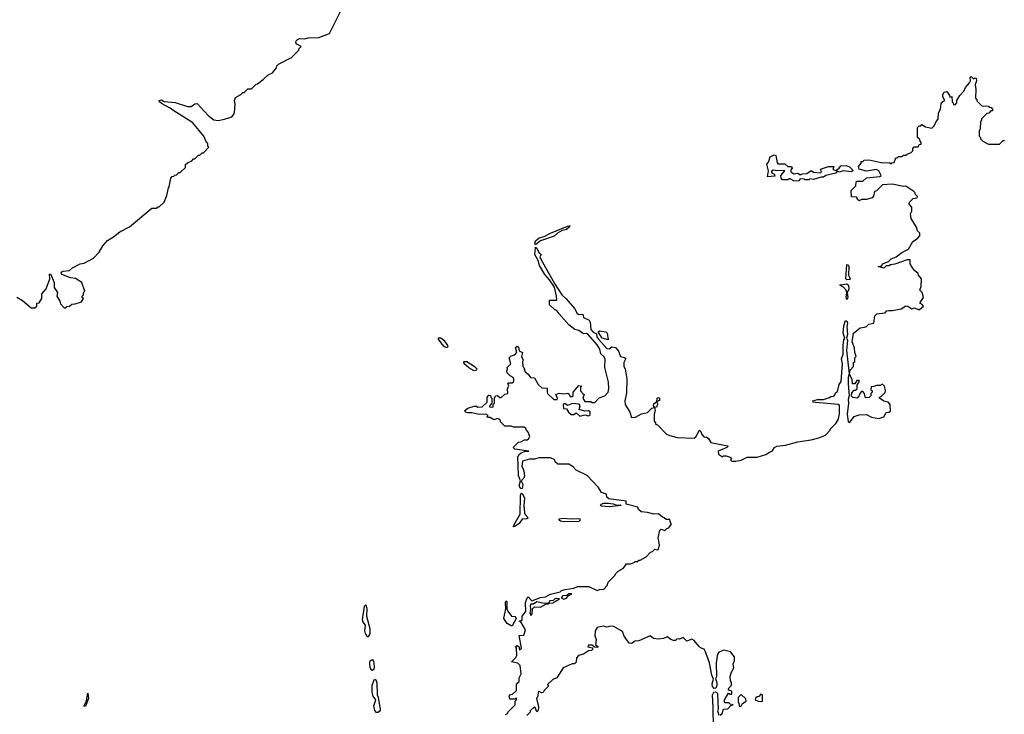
# Model space of a CAD drawing. Extents: x 1980017 to 2252640, y 74400 to 266395.
# Tile 269 of 388: x 2115301 to 2123305, y 213387 to 219032. Entities that reach past the tile are written whole.
import ezdxf

# ---------------------------------------------------------------- set-up
doc = ezdxf.new("R2010")
doc.units = 0

msp = doc.modelspace()

# ---------------------------------------------------------------- linework, layer by layer
at = {"layer": '0CON20XD'}
for points in [[(2115277, 216777), (2115325, 216750), (2115395, 216690), (2115425, 216690), (2115440, 216705), (2115441.7, 216728.3), (2115458.3, 216731.7), (2115480, 216765), (2115480, 216805), (2115516.7, 216845), (2115547.5, 216925), (2115543.8, 216965), (2115553, 216967), (2115581.2, 216895), (2115582, 216855), (2115607.5, 216815), (2115602.5, 216785), (2115627.5, 216745), (2115633, 216723), (2115661.7, 216691.7), (2115675, 216690), (2115685, 216700), (2115707, 216703), (2115725, 216720), (2115751.7, 216721.7), (2115805, 216740), (2115820, 216765), (2115810, 216775), (2115810, 216785), (2115820, 216795), (2115820, 216815), (2115830, 216825), (2115807.5, 216895), (2115755, 216928), (2115714.4, 216934.4), (2115645, 216961.4), (2115639.5, 216980.5), (2115655, 216989.2), (2115707, 216993), (2115730, 217015), (2115793, 217047), (2115825, 217052.5), (2115900, 217095), (2115946.4, 217143.6), (2115977.5, 217195), (2116015, 217237.5), (2116065, 217267.5), (2116115, 217307.5), (2116195, 217347.5), (2116375, 217500), (2116415, 217500), (2116425, 217510), (2116435, 217510), (2116475, 217550), (2116497, 217603), (2116510, 217665), (2116517, 217673), (2116530, 217745), (2116541.7, 217758.3), (2116555, 217760), (2116561.7, 217768.3), (2116575, 217770), (2116595, 217790), (2116605, 217790), (2116648.3, 217831.7), (2116650, 217855), (2116665, 217870), (2116700, 217885), (2116715, 217900), (2116725, 217900), (2116755, 217930), (2116765, 217930), (2116785, 217950), (2116795, 217950), (2116840, 217995), (2116830, 218005), (2116830, 218025), (2116820, 218035), (2116797.5, 218085), (2116707.5, 218195), (2116545, 218295.6), (2116525, 218314.3), (2116455, 218351.1), (2116437.5, 218365), (2116434.1, 218375.9), (2116455, 218380.8), (2116475, 218368), (2116565, 218360), (2116665, 218327.5), (2116695, 218327.5), (2116725, 218347.5), (2116745, 218350), (2116832.3, 218252.3), (2116879.3, 218219.3), (2116915, 218213.8), (2116965, 218223.3), (2117025, 218242.5), (2117037.5, 218255), (2117047.5, 218275), (2117052.5, 218345), (2117047.5, 218375), (2117055, 218400), (2117100, 218425), (2117115, 218440), (2117125, 218440), (2117155, 218470), (2117185, 218470), (2117220, 218505), (2117235, 218510), (2117280, 218545), (2117320, 218585), (2117355, 218600), (2117388.3, 218641.7), (2117391.7, 218658.3), (2117405, 218670), (2117510, 218725), (2117570, 218785), (2117573, 218797), (2117590, 218815), (2117555, 218833.3), (2117546.2, 218845), (2117548.8, 218861.2), (2117558.6, 218871.4), (2117575, 218880), (2117615, 218876.7), (2117645.9, 218884.1), (2117733, 218887), (2117819.3, 218920.7), (2117915, 219110)], [(2119536.1, 217085), (2119647.8, 216887.8), (2119708.5, 216795), (2119744.1, 216764.1), (2119812.2, 216685), (2119833.6, 216643.6), (2119845, 216637.1), (2119878.7, 216638.7), (2119885, 216611.2), (2119930.8, 216590.8), (2119938.8, 216575), (2119943.9, 216513.9), (2119964, 216494), (2119990, 216480), (2119993.1, 216455), (2120005.8, 216435), (2120075, 216358.6), (2120094.1, 216355.9), (2120115, 216372.5), (2120145, 216367.5), (2120168.3, 216338.3), (2120183.6, 216293.6), (2120217, 216287), (2120227.5, 216277.5), (2120212.5, 216245), (2120212.5, 216215), (2120222.5, 216195), (2120236.4, 216113.6), (2120233, 215997), (2120220, 215935), (2120222.5, 215905), (2120261.7, 215841.7), (2120275, 215800), (2120307, 215803), (2120355, 215830), (2120405, 215840), (2120440, 215875), (2120460, 215880), (2120452.5, 215895), (2120455, 215910), (2120480, 215930), (2120482.5, 215955), (2120495, 215962.5), (2120502.5, 215955), (2120501.7, 215938.3), (2120480, 215930), (2120486.7, 215905), (2120476.4, 215883.6), (2120460, 215880), (2120466.7, 215855), (2120457.5, 215825), (2120458.3, 215768.3), (2120470, 215755), (2120470, 215745), (2120485, 215740), (2120560, 215665), (2120585, 215652.5), (2120645, 215637.5), (2120785, 215632.5), (2120797, 215643), (2120827, 215697), (2120837.5, 215685), (2120845, 215660), (2120865, 215640), (2120881.7, 215641.7), (2120899.3, 215629.3), (2120920, 215595), (2121055, 215570), (2121060, 215565), (2121050, 215555), (2120980, 215525), (2120981.7, 215501.7), (2121015, 215480), (2121023, 215487), (2121045, 215487.5), (2121077, 215477), (2121090, 215465), (2121080, 215455), (2121090, 215445), (2121123.6, 215443.6), (2121165, 215451.2), (2121215, 215476.7), (2121295, 215476.7), (2121365, 215498.8), (2121395, 215518.8), (2121417.5, 215525), (2121437.5, 215555), (2121455, 215566), (2121525, 215574.2), (2121625, 215601.2), (2121735, 215617.5), (2121797, 215633), (2121850, 215655), (2121890, 215695), (2121890, 215705), (2121935, 215750), (2121955, 215780), (2121965.7, 215825), (2121965, 215897.5), (2121955, 215905.8), (2121770, 215920), (2121750, 215925), (2121747.5, 215935), (2121785, 215946), (2121835, 215946.7), (2121885, 215962.5), (2121895, 215970), (2121918.3, 215971.7), (2121930, 215985), (2121931.7, 215998.3), (2121950, 216010), (2121963, 216067), (2121978.3, 216091.7), (2121990, 216235), (2121981.1, 216275), (2121995.5, 216315), (2121993.7, 216386.3), (2121999.4, 216430.6), (2122007.5, 216445), (2121994.6, 216485), (2122000, 216545), (2122015, 216586.7), (2122025, 216583.3), (2122030.8, 216565), (2122024.4, 216535.6), (2122028.9, 216475), (2122022.5, 216445), (2122029.2, 216425), (2122023.1, 216345), (2122042.5, 216155), (2122034.5, 216125.5), (2122034.5, 216075), (2122043.8, 215975), (2122034.5, 215945), (2122037.1, 215915), (2122027.1, 215825), (2122035, 215766.7), (2122045, 215756.7), (2122085, 215807.5), (2122125, 215820), (2122185, 215822.5), (2122225, 215802.5), (2122285, 215790), (2122326.2, 215803.8), (2122345, 215840), (2122367, 215843), (2122378.3, 215851.7), (2122377.5, 215905), (2122360, 215925), (2122325, 215932.5), (2122290, 215955), (2122290, 215965), (2122305, 215970), (2122336.4, 216003.6), (2122340, 216015), (2122330, 216055), (2122315, 216070), (2122295, 216060), (2122265, 216060), (2122245, 216050), (2122221.7, 216048.3), (2122220, 216025), (2122230, 216015), (2122230, 216005), (2122220, 215995), (2122220, 215975), (2122205, 215962.5), (2122175, 215960), (2122167.5, 215995), (2122155, 216010), (2122145, 216010), (2122130, 215995), (2122120, 215965), (2122105, 215957.5), (2122073, 215963), (2122063, 215973), (2122065, 216000), (2122085, 216020), (2122095, 216020), (2122108.3, 216031.7), (2122108.3, 216061.7), (2122127.5, 216095), (2122125, 216100), (2122105, 216100), (2122088.3, 216071.7), (2122071.7, 216071.7), (2122067.5, 216105), (2122047.5, 216155), (2122052.5, 216185), (2122080, 216215), (2122080, 216245), (2122090, 216255), (2122090, 216285), (2122100, 216295), (2122088.3, 216328.3), (2122086.7, 216365), (2122067.5, 216415), (2122080, 216485), (2122131.7, 216528.3), (2122167, 216533), (2122185, 216540), (2122203, 216557), (2122243, 216567), (2122252.5, 216625), (2122268.3, 216641.7), (2122335, 216650), (2122350, 216665), (2122365, 216670), (2122395, 216667.5), (2122467, 216683), (2122505, 216707.5), (2122520, 216705), (2122553, 216683), (2122575, 216690), (2122605, 216677.5), (2122615, 216677.5), (2122647.5, 216705), (2122635, 216720), (2122620, 216725), (2122620, 216735), (2122647.5, 216775), (2122637.5, 216815), (2122617.5, 216835), (2122627.5, 216865), (2122632.5, 216925), (2122607.5, 216955), (2122605, 216970), (2122573.6, 216993.6), (2122557.5, 217015), (2122538.3, 217048.3), (2122539.3, 217079.3), (2122515, 217081.2), (2122415, 217046.2), (2122380, 217040), (2122365, 217031.2), (2122345, 217032.5), (2122325, 217013.8), (2122280, 217025), (2122308.3, 217031.7), (2122315, 217046.7), (2122363.6, 217066.4), (2122385, 217088), (2122425, 217103.8), (2122471.3, 217138.7), (2122525, 217168), (2122560.7, 217229.3), (2122600, 217255), (2122617.5, 217275), (2122617, 217297), (2122600, 217315), (2122590, 217345), (2122547.5, 217415), (2122542.5, 217455), (2122552.5, 217475), (2122552.5, 217505), (2122532.5, 217535), (2122535, 217550), (2122565, 217580), (2122597, 217583), (2122600, 217595), (2122580, 217615), (2122580, 217625), (2122570, 217635), (2122505, 217680), (2122485, 217677.5), (2122393.9, 217696.1), (2122315, 217690), (2122265, 217640), (2122250, 217635), (2122241.7, 217598.3), (2122230, 217585), (2122185, 217570), (2122145, 217570), (2122125, 217560), (2122111.7, 217571.7), (2122105, 217590), (2122061.7, 217591.7), (2122060, 217645), (2122098.3, 217681.7), (2122100, 217715), (2122105, 217720), (2122155, 217720), (2122185, 217747.5), (2122293, 217757), (2122302.5, 217765), (2122285, 217803.3), (2122265, 217813.3), (2122185, 217800), (2122126, 217816), (2122120, 217840), (2122140, 217865), (2122141.7, 217878.3), (2122155, 217880), (2122165, 217890), (2122205, 217892.5), (2122305, 217872.5), (2122375, 217870), (2122385, 217860), (2122391.7, 217868.3), (2122408.3, 217871.7), (2122421.7, 217908.3), (2122435, 217910), (2122445, 217920), (2122475, 217920), (2122485, 217930), (2122505, 217930), (2122515, 217940), (2122548.3, 217951.7), (2122560, 217965), (2122560, 217985), (2122571.7, 217998.3), (2122605, 218000), (2122611.7, 218018.3), (2122628.3, 218021.7), (2122630, 218035), (2122620, 218045), (2122618.3, 218058.3), (2122600, 218075), (2122600, 218155), (2122611.7, 218168.3), (2122625, 218170), (2122635, 218180), (2122665, 218160), (2122715, 218150), (2122735, 218170), (2122750, 218205), (2122766, 218224), (2122768.8, 218275), (2122786, 218304), (2122790.5, 218349.5), (2122803.6, 218366.4), (2122820, 218375), (2122806.1, 218406.1), (2122806.2, 218425), (2122815, 218442.5), (2122838.3, 218448.3), (2122860, 218415), (2122861.7, 218401.7), (2122878.3, 218408.3), (2122880, 218365), (2122890, 218355), (2122891.7, 218341.7), (2122905, 218340), (2122920, 218355), (2122920, 218375), (2122943, 218417), (2122975, 218450), (2122989.3, 218480.7), (2123022.5, 218517.5), (2123030, 218535), (2123028.3, 218561.7), (2123035, 218570), (2123055, 218550), (2123065, 218560), (2123076.4, 218556.4), (2123077.5, 218535), (2123067.5, 218505), (2123072.5, 218465), (2123070, 218395), (2123080, 218385), (2123081.7, 218371.7), (2123121.7, 218331.7), (2123175, 218330), (2123181.7, 218321.7), (2123198.3, 218318.3), (2123210, 218305), (2123208.3, 218291.7), (2123195, 218290), (2123178.3, 218271.7), (2123161.7, 218268.3), (2123120, 218225), (2123120, 218215), (2123110, 218205), (2123107.5, 218145), (2123100, 218125), (2123100, 218085), (2123110, 218075), (2123110, 218065), (2123130, 218045), (2123175, 218020), (2123265, 218020), (2123295, 218050), (2123305, 218050)], [(2121635, 217720), (2121593, 217723), (2121565, 217740), (2121555, 217740), (2121545, 217730), (2121501.7, 217731.7), (2121490, 217745), (2121487.5, 217765), (2121520, 217805), (2121515, 217807.5), (2121465, 217802.5), (2121425, 217810), (2121410, 217795), (2121421.7, 217781.7), (2121435, 217780), (2121438.3, 217761.7), (2121380, 217755), (2121387.5, 217805), (2121373, 217857), (2121386.7, 217875), (2121402.7, 217917.3), (2121435, 217933.3), (2121447.7, 217927.7), (2121458.3, 217868.3), (2121465, 217860), (2121521.7, 217861.7), (2121545, 217840), (2121575, 217840), (2121580, 217825), (2121568.3, 217811.7), (2121570, 217795), (2121595, 217780), (2121625, 217783.8), (2121645, 217770), (2121665, 217778.8), (2121698.8, 217781.2), (2121735, 217807.5), (2121755, 217793.8), (2121811.7, 217788.3), (2121817.5, 217795), (2121811.7, 217818.3), (2121875, 217840), (2121918.3, 217838.3), (2121910, 217815), (2121935, 217807.5), (2121962.5, 217825), (2121976.2, 217843.8), (2122018.3, 217848.3), (2122046, 217836), (2122076.4, 217806.4), (2122063.6, 217796.4), (2121995, 217802.5), (2121964, 217794), (2121945, 217800), (2121935, 217784), (2121853.6, 217766.4), (2121835, 217752.5), (2121815, 217752.5), (2121755, 217732.5), (2121725, 217737.5), (2121715, 217730), (2121685, 217730), (2121677, 217737), (2121645, 217740), (2121635, 217720)], [(2119495, 217202.5), (2119488.6, 217215), (2119493.3, 217235), (2119525, 217258.5), (2119565, 217268.8), (2119615, 217297.1), (2119755, 217354.2), (2119776.2, 217356.2), (2119767, 217353), (2119767.1, 217345), (2119745, 217325.7), (2119711.1, 217318.9), (2119672, 217298), (2119645, 217274), (2119535, 217234.6), (2119495, 217202.5)], [(2119250, 213385), (2119265, 213390), (2119275, 213410), (2119330, 213465), (2119330, 213495), (2119340, 213505), (2119338.3, 213518.3), (2119325, 213510), (2119285, 213510), (2119280, 213535), (2119291.7, 213548.3), (2119308.3, 213551.7), (2119338.3, 213581.7), (2119340, 213635), (2119360, 213655), (2119360, 213685), (2119377.5, 213715), (2119370, 213785), (2119351.7, 213801.7), (2119300, 213815), (2119335, 213850), (2119342.5, 213865), (2119340, 213925), (2119331.7, 213938.3), (2119345, 213947.5), (2119358.3, 213938.3), (2119365, 213910), (2119380, 213925), (2119362.5, 214027.5), (2119400, 214030), (2119413.3, 214075), (2119375, 214140), (2119360, 214145), (2119385, 214152.5), (2119386.7, 214185), (2119416.4, 214223.6), (2119411.4, 214295), (2119425, 214333.3), (2119435, 214342.5), (2119465, 214310), (2119533.6, 214336.4), (2119575, 214342.5), (2119615, 214362.5), (2119695, 214382.5), (2119705, 214392.5), (2119735, 214402.5), (2119805, 214412.5), (2119835, 214426.7), (2119926.4, 214426.4), (2119995, 214393.3), (2120015, 214402.5), (2120050, 214405), (2120077, 214433), (2120085, 214460), (2120140, 214515), (2120145, 214530), (2120165, 214550), (2120210, 214575), (2120235, 214610), (2120265, 214610), (2120295, 214620), (2120305, 214630), (2120325, 214630), (2120335, 214640), (2120345, 214640), (2120393, 214667), (2120430, 214705), (2120445, 214710), (2120465, 214730), (2120485, 214722.5), (2120495, 214730), (2120502.5, 214765), (2120492.3, 214822.3), (2120505, 214882.5), (2120515, 214892.5), (2120545, 214880), (2120561.7, 214898.3), (2120578.3, 214901.7), (2120600, 214935), (2120590, 214945), (2120585, 214970), (2120555, 214970), (2120540, 214985), (2120525, 214990), (2120495, 215017.5), (2120455, 215012.5), (2120405, 215027.5), (2120353, 215033), (2120331.7, 215051.7), (2120325, 215070), (2120230, 215095), (2120230, 215120), (2120089.3, 215139.3), (2120073, 215153), (2120070, 215175), (2120030.7, 215190.7), (2120005, 215230), (2119915, 215327.5), (2119825, 215372.5), (2119799.3, 215399.3), (2119765, 215420), (2119675, 215420), (2119655, 215440), (2119650, 215455), (2119615, 215470.9), (2119525, 215470.4), (2119485, 215461.9), (2119445, 215461.9), (2119389.4, 215445), (2119382.1, 215405), (2119400, 215365), (2119404.4, 215325), (2119398.6, 215305), (2119377.5, 215285), (2119391.4, 215255), (2119385, 215222.5), (2119375, 215220), (2119362.5, 215245), (2119373.3, 215285), (2119357, 215327), (2119350.9, 215479.1), (2119360.7, 215499.3), (2119377.6, 215512.4), (2119405, 215522.5), (2119440, 215525), (2119325, 215542.5), (2119312.5, 215555), (2119355, 215600), (2119375, 215602.5), (2119405, 215617.5), (2119425, 215617.5), (2119437.5, 215625), (2119446.7, 215645), (2119435, 215680), (2119420, 215695), (2119415, 215710), (2119401.7, 215721.7), (2119375, 215720), (2119315, 215720), (2119295, 215730), (2119245, 215730), (2119210, 215765), (2119210, 215775), (2119197, 215787), (2119185, 215790), (2119155, 215780), (2119125, 215800), (2119105, 215800), (2119100, 215805), (2119110, 215815), (2119090, 215825), (2119037, 215823), (2118977, 215837), (2118945, 215835.8), (2118925, 215843.3), (2118920, 215855), (2118945, 215873.8), (2118995, 215890), (2119015, 215890), (2119025, 215882.5), (2119060, 215885), (2119100, 215925), (2119100, 215965), (2119115, 215980), (2119128.3, 215978.3), (2119130, 215965), (2119140, 215955), (2119140, 215915), (2119123, 215897), (2119120, 215885), (2119145, 215882.5), (2119150, 215885), (2119150, 215905), (2119160, 215915), (2119160, 215955), (2119170, 215975), (2119185, 215976.7), (2119205, 215962.5), (2119215, 215962.5), (2119245, 215990), (2119270, 215995), (2119267.5, 216035), (2119277.5, 216055), (2119270, 216075), (2119275, 216080), (2119305, 216080), (2119317, 216093), (2119317.5, 216115), (2119312.5, 216125), (2119288.3, 216138.3), (2119263.1, 216163.1), (2119260, 216175), (2119267.5, 216195), (2119262.5, 216205), (2119292.5, 216235), (2119280, 216285), (2119295, 216300), (2119325, 216307.5), (2119341.7, 216328.3), (2119332.5, 216367.5), (2119345, 216380), (2119355, 216370), (2119361.7, 216341.7), (2119387, 216327), (2119380, 216295), (2119392.5, 216265), (2119387.5, 216255), (2119390, 216215), (2119400, 216205), (2119410, 216170), (2119435, 216150), (2119453.9, 216123.9), (2119485, 216122.5), (2119516.4, 216066.4), (2119545, 216040), (2119588.3, 216038.3), (2119587.5, 216005), (2119592.5, 215995), (2119642.5, 215945), (2119670, 215945), (2119672.5, 215955), (2119660, 215985), (2119685, 215997.5), (2119725, 215992.5), (2119757, 215997), (2119768.3, 215988.3), (2119775, 215970), (2119795, 215970), (2119800, 215975), (2119800, 216005), (2119845, 216060), (2119870, 216055), (2119860, 216045), (2119860, 216015), (2119881.7, 215991.7), (2119890, 215985), (2119880, 215955), (2119895, 215930), (2119945, 215930), (2119955, 215920), (2119975, 215920), (2120011.7, 215958.3), (2120057.5, 215975), (2120083.3, 216005), (2120089.2, 216035), (2120087.3, 216087.3), (2120058.8, 216205), (2120060, 216275), (2120050, 216295), (2120025.8, 216315.8), (2120015.8, 216355), (2119995, 216388.8), (2119923.3, 216475), (2119907.5, 216482.5), (2119885, 216480), (2119845.9, 216505.9), (2119813.9, 216513.9), (2119765, 216553.3), (2119682.5, 216645), (2119668.3, 216668.3), (2119650, 216675), (2119607.5, 216715), (2119607, 216753), (2119667.5, 216752.5), (2119665.6, 216785), (2119647.5, 216857.5), (2119607.6, 216917.6), (2119570.4, 216960.4), (2119525.4, 217035), (2119514.6, 217075), (2119487.9, 217125), (2119493.1, 217176.9), (2119495, 217183.3), (2119505, 217176.2), (2119521, 217141), (2119540, 217125), (2119528.8, 217105), (2119536.1, 217085)], [(2122025, 216917.1), (2122015.7, 216925.7), (2122025, 217042.5), (2122035, 217040), (2122040, 217025), (2122038.9, 216955), (2122051.2, 216928.8), (2122045, 216920), (2122025, 216917.1)], [(2122025, 216756.7), (2122019.2, 216775), (2122023.8, 216815), (2122018.1, 216835), (2121998.8, 216858.8), (2121967.5, 216875), (2121972.3, 216877.7), (2122025, 216884.5), (2122038.9, 216875), (2122039.6, 216840.4), (2122026.1, 216813.9), (2122033.8, 216775), (2122025, 216756.7)], [(2120085, 216430), (2120036.7, 216445), (2120003.3, 216495), (2120015, 216503.3), (2120066.1, 216496.1), (2120076.7, 216485), (2120085, 216430)], [(2118775, 216364.5), (2118755, 216374.4), (2118735, 216395.7), (2118705.8, 216435), (2118704.5, 216445.5), (2118725.4, 216445.4), (2118748.6, 216428.6), (2118778.5, 216385), (2118781.9, 216375), (2118775, 216364.5)], [(2118995, 216179.2), (2118952, 216202), (2118915, 216236), (2118911.2, 216255), (2118935, 216255.6), (2118996.4, 216216.4), (2119016.2, 216195), (2119015, 216183.3), (2118995, 216179.2)], [(2119855, 215810), (2119895, 215820), (2119925, 215813.3), (2119937, 215823), (2119937.5, 215845), (2119925, 215852.5), (2119895, 215850), (2119850, 215865), (2119857.5, 215895), (2119848.8, 215908.8), (2119795, 215912.5), (2119755, 215897.5), (2119731.7, 215911.7), (2119717.5, 215905), (2119721.7, 215871.7), (2119745, 215870), (2119761.7, 215841.7), (2119783, 215823), (2119805, 215822.5), (2119825, 215837.5), (2119855, 215810)], [(2119315, 214910), (2119318, 214925), (2119369.1, 215015), (2119371.2, 215158.8), (2119375, 215180), (2119385, 215183.3), (2119405.8, 215145), (2119399.6, 215085), (2119404.7, 215024.7), (2119410.1, 215010.1), (2119433.8, 214985), (2119424.2, 214975.8), (2119385, 214974), (2119360.9, 214939.1), (2119325, 214913.8), (2119315, 214910)], [(2120095, 215074.2), (2120029.3, 215079.3), (2120022.5, 215085), (2120027.5, 215095), (2120048.3, 215101.7), (2120086.1, 215103.9), (2120125, 215098.8), (2120155, 215087.5), (2120185, 215090), (2120190, 215085), (2120095, 215074.2)], [(2119725, 214952.5), (2119698, 214958), (2119687.5, 214965), (2119687.5, 214975), (2119715, 214981.4), (2119785, 214975.6), (2119845, 214979.4), (2119853.8, 214975), (2119855.8, 214965), (2119845, 214954), (2119725, 214952.5)], [(2119725, 214323.8), (2119745, 214330), (2119760.7, 214349.3), (2119790, 214365), (2119763.6, 214366.4), (2119747.5, 214352.5), (2119715, 214350), (2119702.5, 214332.5), (2119725, 214323.8)], [(2118135, 214013.8), (2118125, 214020), (2118112, 214045), (2118107.5, 214065), (2118112.9, 214112.9), (2118093.8, 214135), (2118088, 214155), (2118103.1, 214266.9), (2118115, 214277.5), (2118123.9, 214243.9), (2118120, 214185), (2118147.5, 214085), (2118146.2, 214045), (2118135, 214013.8)], [(2119295, 214106.7), (2119262.5, 214125), (2119237, 214167), (2119253.3, 214245), (2119250, 214295), (2119255, 214310), (2119260, 214305), (2119260, 214245), (2119270, 214225), (2119300, 214185), (2119325, 214182.5), (2119337.5, 214165), (2119305, 214107.5), (2119295, 214106.7)], [(2119455, 214190), (2119467, 214203), (2119470, 214245), (2119485, 214260), (2119535, 214257.5), (2119578.3, 214281.7), (2119600, 214285), (2119600, 214290), (2119563.6, 214286.4), (2119505, 214302.5), (2119477, 214283), (2119455, 214282.5), (2119450, 214275), (2119453.6, 214236.4), (2119447.5, 214215), (2119455, 214190)], [(2119600, 214290), (2119635, 214293.3), (2119690, 214325), (2119655, 214327.5), (2119637, 214313), (2119611.7, 214308.3), (2119600, 214290)], [(2120995, 213380), (2121010, 213395), (2121021.7, 213428.3), (2121057, 213433), (2121081.7, 213458.3), (2121100, 213465), (2121075, 213470), (2121065, 213480), (2121035, 213480), (2121030, 213485), (2121030, 213505), (2121061.7, 213558.3), (2121075, 213550), (2121090, 213550), (2121090, 213575), (2121071.7, 213581.7), (2121060, 213595), (2121087.5, 213625), (2121087.5, 213645), (2121078.3, 213658.3), (2121077.5, 213695), (2121083.3, 213725), (2121106.7, 213765), (2121100, 213795), (2121112.5, 213825), (2121112.5, 213855), (2121080, 213895), (2121025, 213907.5), (2120985, 213892.5), (2120972.5, 213875), (2120962.9, 213805), (2120964, 213695), (2120956.7, 213675), (2120968, 213645), (2120968.8, 213621.2), (2120960, 213600), (2120946.4, 213596.4), (2120933.1, 213613.1), (2120930, 213635), (2120941.7, 213671.7), (2120926.7, 213705), (2120907.5, 213805), (2120876.7, 213895), (2120865, 213916.7), (2120835, 213927.5), (2120820.7, 213940.7), (2120785, 213987.5), (2120765, 213997.5), (2120725, 213982.5), (2120695, 214012.5), (2120665, 213997.5), (2120645, 214000), (2120631.7, 213988.3), (2120615, 213987.5), (2120593.9, 213993.9), (2120565, 214017.5), (2120535, 214003.3), (2120495, 213997.5), (2120454.1, 214004.1), (2120425, 214024), (2120334.1, 213984.1), (2120305, 213981.2), (2120275, 213963.8), (2120255, 213966.7), (2120215, 214022.5), (2120200.8, 214060.8), (2120130.5, 214100.5), (2120106.1, 214103.9), (2120075, 214096.7), (2120045, 214103.3), (2119995, 214092.5), (2119980, 214065), (2119977.5, 214025), (2119986.7, 213995), (2119982.5, 213955), (2120002.5, 213935), (2119999.3, 213930.7), (2119973.3, 213933.3), (2119955, 213950), (2119925, 213950), (2119920, 213935), (2119957.5, 213927.5), (2119958, 213915), (2119950, 213905), (2119925, 213902), (2119884.4, 213875.6), (2119842.5, 213865), (2119827.5, 213845), (2119825, 213810), (2119811.7, 213798.3), (2119793, 213797), (2119720, 213765), (2119666.4, 213683.6), (2119635, 213670), (2119591.7, 213628.3), (2119600, 213615), (2119565, 213580), (2119556.4, 213563.6), (2119543, 213563), (2119525, 213572.5), (2119515, 213567.5), (2119512.5, 213535), (2119503.3, 213515), (2119517, 213447), (2119515, 213417.5), (2119505, 213407.5), (2119492.5, 213442.5), (2119485, 213447.5), (2119450, 213415), (2119450, 213405), (2119423, 213377)], [(2118165, 213742.5), (2118148.8, 213765), (2118146.2, 213805), (2118149.3, 213820.7), (2118165, 213833.3), (2118178.3, 213818.3), (2118183.1, 213775), (2118178.6, 213751.4), (2118165, 213742.5)], [(2118200.8, 213400.8), (2118187.5, 213417.5), (2118181.2, 213455), (2118196.7, 213505), (2118174.1, 213534.1), (2118166.1, 213566.1), (2118167.1, 213625), (2118185, 213672.5), (2118195, 213667.5), (2118203.2, 213643.2), (2118206.7, 213545), (2118216.4, 213526.4), (2118230, 213425), (2118230, 213415), (2118215, 213401.2), (2118200.8, 213400.8)], [(2115825, 213450), (2115825, 213460), (2115843.3, 213496.7), (2115855, 213560), (2115860.8, 213515), (2115835, 213453.8), (2115825, 213450)], [(2120940, 213275), (2120938.3, 213441.7), (2120933.8, 213545), (2120944, 213566), (2120955, 213570), (2120967.5, 213565), (2120973.6, 213553.6), (2120977.5, 213425), (2120973.3, 213415), (2120985, 213380)], [(2121155, 213450), (2121165, 213452.5), (2121175.8, 213474.2), (2121207.5, 213495), (2121203, 213513), (2121165, 213547.5), (2121140, 213525), (2121140, 213485), (2121147, 213477), (2121148.3, 213458.3), (2121155, 213450)], [(2121335, 213490), (2121340, 213495), (2121340, 213545), (2121325, 213550), (2121308.3, 213531.7), (2121295, 213530), (2121281.7, 213518.3), (2121280, 213505), (2121303, 213493), (2121335, 213490)]]:
    msp.add_lwpolyline(points, dxfattribs=at)

doc.saveas('drawing.dxf')
